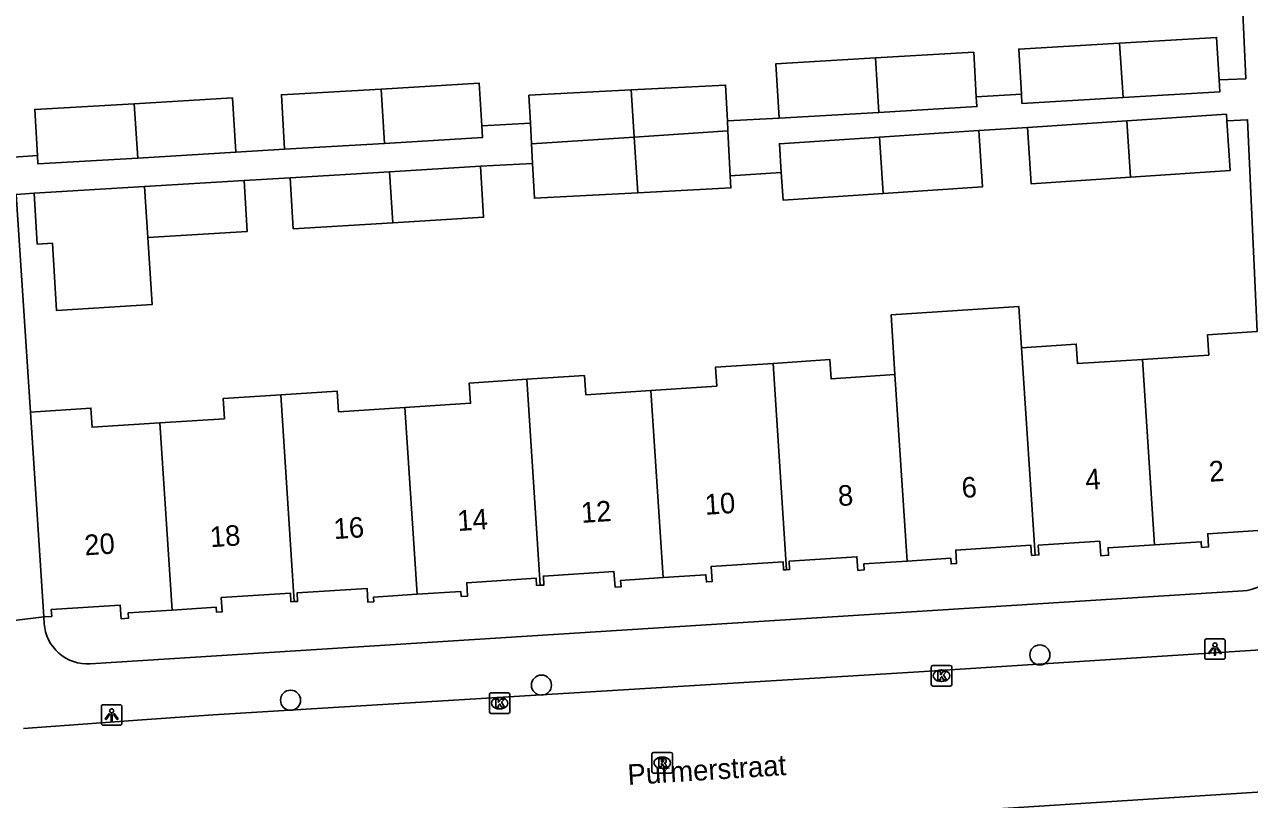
# Model space of a CAD drawing. Extents: x 159689 to 160786, y 387323 to 388339.
# Drawn here: x 160262.5 to 160322.2, y 387891.1 to 387928.8 of the extents above; entities that cross this region are included whole.
import ezdxf

# ---------------------------------------------------------------- set-up
doc = ezdxf.new("R2010")
doc.units = 0
for name, color, linetype in [('IMGEO_Boom', 7, 'Continuous'), ('IMGEO_Kolk', 7, 'Continuous'), ('IMGEO_Lichtpunt', 7, 'Continuous'), ('IMGEO_Openbare_ruimte_label', 7, 'Continuous'), ('IMGEO_Pand', 7, 'Continuous'), ('IMGEO_Pand_nummerreeks', 7, 'Continuous'), ('IMGEO_Rijbaan_lokaal_open', 7, 'Continuous'), ('IMGEO_Rioolput', 7, 'Continuous'), ('IMGEO_Voetpad_open', 7, 'Continuous')]:
    doc.layers.add(name, color=color, linetype=linetype)

msp = doc.modelspace()

# ---------------------------------------------------------------- linework, layer by layer
at = {"layer": 'IMGEO_Boom'}
for centre in [(160311.957, 387898.135), (160287.691, 387896.664), (160275.475, 387895.928)]:
    msp.add_circle(centre, 0.489, dxfattribs=at)
at = {"layer": 'IMGEO_Kolk'}
for p, q in [((160306.667, 387896.695), (160306.667, 387897.547)), ((160306.742, 387897.621), (160307.594, 387897.621)), ((160307.155, 387897.401), (160307.18, 387897.401)), ((160307.668, 387897.547), (160307.668, 387896.695)), ((160307.178, 387896.841), (160307.153, 387896.841)), ((160285.154, 387895.359), (160285.154, 387896.211)), ((160285.229, 387896.285), (160286.081, 387896.285)), ((160286.155, 387896.211), (160286.155, 387895.359)), ((160307.594, 387896.621), (160306.742, 387896.621)), ((160285.642, 387896.065), (160285.667, 387896.065)), ((160286.081, 387895.285), (160285.229, 387895.285)), ((160285.665, 387895.505), (160285.64, 387895.505))]:
    msp.add_line(p, q, dxfattribs=at)
for points in [[(160306.667, 387896.695), (160306.667, 387897.547)], [(160306.742, 387897.621), (160307.594, 387897.621)], [(160306.988, 387897.321), (160307.111, 387897.321), (160307.111, 387897.17), (160307.241, 387897.321), (160307.405, 387897.321), (160307.259, 387897.17), (160307.412, 387896.921), (160307.26, 387896.921), (160307.175, 387897.085), (160307.111, 387897.018), (160307.111, 387896.921), (160306.988, 387896.921), (160306.988, 387897.321)], [(160307.668, 387897.547), (160307.668, 387896.695)], [(160285.154, 387895.359), (160285.154, 387896.211)], [(160285.229, 387896.285), (160286.081, 387896.285)], [(160286.155, 387896.211), (160286.155, 387895.359)], [(160307.594, 387896.621), (160306.742, 387896.621)], [(160285.475, 387895.985), (160285.598, 387895.985), (160285.598, 387895.834), (160285.728, 387895.985), (160285.892, 387895.985), (160285.746, 387895.834), (160285.899, 387895.585), (160285.747, 387895.585), (160285.662, 387895.749), (160285.598, 387895.682), (160285.598, 387895.585), (160285.475, 387895.585), (160285.475, 387895.985)], [(160286.081, 387895.285), (160285.229, 387895.285)]]:
    msp.add_lwpolyline(points, dxfattribs=at)
for centre, start, end in [((160306.744, 387897.545), 91.55205, 178.44795), ((160306.744, 387897.545), 91.55205, 178.44795), ((160307.592, 387897.545), 1.55205, 88.44795), ((160307.592, 387897.545), 1.55205, 88.44795), ((160285.231, 387896.209), 91.55205, 178.44795), ((160285.231, 387896.209), 91.55205, 178.44795), ((160286.079, 387896.209), 1.55205, 88.44795), ((160286.079, 387896.209), 1.55205, 88.44795), ((160306.744, 387896.697), 181.55205, 268.44795), ((160306.744, 387896.697), 181.55205, 268.44795), ((160307.592, 387896.697), 271.55205, 358.44795), ((160307.592, 387896.697), 271.55205, 358.44795), ((160285.231, 387895.361), 181.55205, 268.44795), ((160285.231, 387895.361), 181.55205, 268.44795), ((160286.079, 387895.361), 271.55205, 358.44795), ((160286.079, 387895.361), 271.55205, 358.44795)]:
    msp.add_arc(centre, 0.0765, start, end, dxfattribs=at)
for centre, major_axis, ratio, start_param, end_param in [((160307.154, 387897.121), (-0.387, 0.002), 0.722429, 4.712389, 7.853982), ((160307.179, 387897.121), (-0.39, 0.002), 0.717154, 1.570796, 4.712389), ((160285.641, 387895.785), (-0.387, 0.002), 0.722429, 4.712389, 7.853982), ((160285.666, 387895.785), (-0.39, 0.002), 0.717154, 1.570796, 4.712389)]:
    msp.add_ellipse(centre, major_axis=major_axis, ratio=ratio, start_param=start_param, end_param=end_param, dxfattribs=at)
at = {"layer": 'IMGEO_Lichtpunt'}
for p, q in [((160319.981, 387898.823), (160319.981, 387898.016)), ((160319.981, 387898.823), (160319.981, 387898.016)), ((160320.883, 387898.918), (160320.075, 387898.918)), ((160320.883, 387898.918), (160320.075, 387898.918)), ((160320.977, 387898.016), (160320.977, 387898.823)), ((160320.977, 387898.016), (160320.977, 387898.823)), ((160320.075, 387897.922), (160320.883, 387897.922)), ((160320.075, 387897.922), (160320.883, 387897.922)), ((160266.267, 387895.614), (160266.267, 387894.807)), ((160266.267, 387895.614), (160266.267, 387894.807)), ((160267.169, 387895.709), (160266.361, 387895.709)), ((160267.169, 387895.709), (160266.361, 387895.709)), ((160267.263, 387894.807), (160267.263, 387895.614)), ((160267.263, 387894.807), (160267.263, 387895.614)), ((160266.361, 387894.713), (160267.169, 387894.713)), ((160266.361, 387894.713), (160267.169, 387894.713))]:
    msp.add_line(p, q, dxfattribs=at)
for points in [[(160320.355, 387898.487), (160320.394, 387898.459), (160320.206, 387898.197), (160320.168, 387898.224), (160320.355, 387898.487)], [(160320.457, 387898.439), (160320.504, 387898.439), (160320.504, 387898.117), (160320.457, 387898.117), (160320.457, 387898.439)], [(160320.567, 387898.459), (160320.605, 387898.486), (160320.792, 387898.224), (160320.753, 387898.196), (160320.567, 387898.459)], [(160266.641, 387895.278), (160266.68, 387895.25), (160266.492, 387894.988), (160266.454, 387895.015), (160266.641, 387895.278)], [(160266.743, 387895.23), (160266.79, 387895.23), (160266.79, 387894.908), (160266.743, 387894.908), (160266.743, 387895.23)], [(160266.853, 387895.25), (160266.891, 387895.277), (160267.078, 387895.015), (160267.039, 387894.987), (160266.853, 387895.25)]]:
    msp.add_lwpolyline(points, dxfattribs=at)
for centre in [(160320.48, 387898.621), (160266.766, 387895.412)]:
    msp.add_circle(centre, 0.0994, dxfattribs=at)
for centre, start, end in [((160320.075, 387898.823), 90, 180), ((160320.075, 387898.823), 90, 180), ((160320.883, 387898.823), 0, 90), ((160320.883, 387898.823), 0, 90), ((160320.075, 387898.016), 180, 270), ((160320.075, 387898.016), 180, 270), ((160320.883, 387898.016), 270, 0), ((160320.883, 387898.016), 270, 360), ((160266.361, 387895.614), 90, 180), ((160266.361, 387895.614), 90, 180), ((160267.169, 387895.614), 0, 90), ((160267.169, 387895.614), 0, 90), ((160266.361, 387894.807), 180, 270), ((160266.361, 387894.807), 180, 270), ((160267.169, 387894.807), 270, 0), ((160267.169, 387894.807), 270, 360)]:
    msp.add_arc(centre, 0.0946, start, end, dxfattribs=at)
at = {"layer": 'IMGEO_Pand'}
for points in [[(160315.836, 387927.932), (160310.931, 387927.645), (160311.059, 387925.443)], [(160320.683, 387926.142), (160320.562, 387928.208), (160315.836, 387927.932)], [(160315.836, 387927.932), (160316.009, 387925.284)], [(160303.949, 387927.209), (160299.103, 387926.926), (160299.257, 387924.277)], [(160308.861, 387925.316), (160308.734, 387927.489), (160303.949, 387927.209)], [(160303.949, 387927.209), (160304.114, 387924.561)], [(160284.785, 387923.908), (160284.664, 387925.978), (160279.882, 387925.698)], [(160320.683, 387926.142), (160320.717, 387925.559), (160316.009, 387925.284)], [(160279.882, 387925.698), (160275.033, 387925.415), (160275.187, 387922.766)], [(160279.882, 387925.698), (160280.047, 387923.05)], [(160292.058, 387925.651), (160287.084, 387925.391), (160287.155, 387924.031)], [(160296.745, 387924.145), (160296.653, 387925.891), (160292.058, 387925.651)], [(160292.058, 387925.651), (160292.209, 387923.36)], [(160316.009, 387925.284), (160311.085, 387924.996), (160311.059, 387925.443)], [(160267.869, 387924.983), (160263.021, 387924.7), (160263.152, 387922.452)], [(160272.807, 387922.614), (160272.652, 387925.263), (160267.869, 387924.983)], [(160268.034, 387922.335), (160267.869, 387924.983)], [(160308.861, 387925.316), (160308.889, 387924.84), (160304.114, 387924.561)], [(160304.114, 387924.561), (160299.257, 387924.277)], [(160316.188, 387924.15), (160311.347, 387923.831)], [(160316.188, 387924.15), (160321.037, 387924.471), (160321.058, 387924.154)], [(160316.368, 387921.404), (160316.188, 387924.15)], [(160321.058, 387924.154), (160321.219, 387921.725), (160316.368, 387921.404)], [(160284.785, 387923.908), (160284.819, 387923.329), (160280.047, 387923.05)], [(160287.207, 387923.031), (160287.155, 387924.031)], [(160292.209, 387923.36), (160296.77, 387923.66)], [(160296.745, 387924.145), (160296.77, 387923.66)], [(160296.77, 387923.66), (160296.884, 387921.469)], [(160308.981, 387923.674), (160304.143, 387923.354)], [(160308.981, 387923.674), (160309.162, 387920.928), (160304.323, 387920.608)], [(160316.368, 387921.404), (160311.529, 387921.085), (160311.347, 387923.831)], [(160280.047, 387923.05), (160275.187, 387922.766)], [(160292.209, 387923.36), (160287.207, 387923.031)], [(160287.257, 387922.07), (160287.207, 387923.031)], [(160292.388, 387920.642), (160292.209, 387923.36)], [(160299.365, 387921.633), (160299.272, 387923.032), (160304.143, 387923.354)], [(160304.143, 387923.354), (160304.323, 387920.608)], [(160268.034, 387922.335), (160263.175, 387922.051), (160263.152, 387922.452)], [(160272.807, 387922.614), (160268.034, 387922.335)], [(160280.288, 387921.668), (160284.727, 387921.937)], [(160284.727, 387921.937), (160284.877, 387919.453), (160280.451, 387919.185)], [(160292.388, 387920.642), (160287.346, 387920.378), (160287.257, 387922.07)], [(160268.357, 387920.947), (160273.211, 387921.24)], [(160273.211, 387921.24), (160273.361, 387918.757), (160268.52, 387918.464)], [(160275.46, 387921.376), (160280.288, 387921.668)], [(160280.451, 387919.185), (160275.61, 387918.893), (160275.46, 387921.376)], [(160280.451, 387919.185), (160280.288, 387921.668)], [(160296.884, 387921.469), (160296.915, 387920.879), (160292.388, 387920.642)], [(160304.323, 387920.608), (160299.454, 387920.287), (160299.365, 387921.633)], [(160262.993, 387920.623), (160268.357, 387920.947)], [(160268.52, 387918.464), (160268.735, 387915.196), (160264.078, 387914.915), (160263.88, 387918.184), (160263.143, 387918.139), (160262.993, 387920.623)], [(160268.357, 387920.947), (160268.52, 387918.464)], [(160304.902, 387911.785), (160304.722, 387914.692), (160310.937, 387915.099), (160311.068, 387913.097)], [(160316.95, 387912.529), (160320.179, 387912.74), (160320.114, 387913.724), (160322.529, 387913.883)], [(160311.068, 387913.097), (160313.725, 387913.271), (160313.787, 387912.322), (160316.95, 387912.529)], [(160311.068, 387913.097), (160311.73, 387902.991)], [(160293.022, 387911.017), (160296.226, 387911.227), (160296.166, 387912.152), (160298.966, 387912.335)], [(160298.966, 387912.335), (160301.731, 387912.516), (160301.792, 387911.582), (160304.902, 387911.785)], [(160299.625, 387902.285), (160298.966, 387912.335)], [(160317.542, 387903.499), (160316.95, 387912.529)], [(160286.975, 387911.559), (160289.785, 387911.743), (160289.846, 387910.809), (160293.022, 387911.017)], [(160305.498, 387902.704), (160304.902, 387911.785)], [(160281.042, 387910.179), (160284.243, 387910.389), (160284.178, 387911.376), (160286.975, 387911.559)], [(160287.632, 387901.526), (160286.975, 387911.559)], [(160269.112, 387909.435), (160272.259, 387909.641), (160272.195, 387910.62), (160274.999, 387910.803)], [(160274.999, 387910.803), (160277.749, 387910.983), (160277.815, 387909.968), (160281.042, 387910.179)], [(160274.999, 387910.803), (160275.658, 387900.735)], [(160293.022, 387911.017), (160293.62, 387901.9)], [(160262.808, 387909.965), (160265.754, 387910.158), (160265.816, 387909.22), (160269.112, 387909.435)], [(160263.462, 387899.984), (160263.135, 387904.974), (160262.808, 387909.965)], [(160281.638, 387901.092), (160281.042, 387910.179)], [(160269.112, 387909.435), (160269.71, 387900.319)], [(160323.7, 387903.815), (160323.368, 387903.793), (160323.338, 387904.244), (160320.125, 387904.033), (160320.167, 387903.392), (160319.83, 387903.37), (160319.812, 387903.648), (160317.542, 387903.499)], [(160311.73, 387902.991), (160311.55, 387902.979), (160311.517, 387903.479), (160307.86, 387903.239), (160307.902, 387902.588), (160307.635, 387902.571), (160307.617, 387902.842), (160305.498, 387902.704)], [(160311.73, 387902.991), (160311.909, 387903.002), (160311.877, 387903.48), (160314.87, 387903.676), (160314.916, 387902.962), (160315.298, 387902.987), (160315.274, 387903.351), (160317.542, 387903.499)], [(160293.62, 387901.9), (160295.695, 387902.036), (160295.718, 387901.695), (160296.004, 387901.714), (160295.956, 387902.447), (160299.455, 387902.676), (160299.482, 387902.276), (160299.625, 387902.285)], [(160299.625, 387902.285), (160299.772, 387902.295), (160299.745, 387902.701), (160303.05, 387902.917), (160303.094, 387902.255), (160303.397, 387902.275), (160303.378, 387902.565), (160305.498, 387902.704)], [(160287.632, 387901.526), (160287.812, 387901.538), (160287.784, 387901.972), (160291.222, 387902.197), (160291.271, 387901.437), (160291.565, 387901.456), (160291.545, 387901.765), (160293.62, 387901.9)], [(160281.638, 387901.092), (160283.761, 387901.231), (160283.777, 387900.983), (160284.092, 387901.004), (160284.05, 387901.653), (160287.431, 387901.874), (160287.455, 387901.515), (160287.632, 387901.526)], [(160269.71, 387900.319), (160271.857, 387900.459), (160271.873, 387900.213), (160272.139, 387900.231), (160272.094, 387900.926), (160275.469, 387901.147), (160275.496, 387900.724), (160275.658, 387900.735)], [(160275.658, 387900.735), (160275.82, 387900.745), (160275.794, 387901.154), (160279.199, 387901.377), (160279.243, 387900.702), (160279.529, 387900.721), (160279.514, 387900.953), (160281.638, 387901.092)], [(160269.71, 387900.319), (160267.563, 387900.178), (160267.58, 387899.924), (160267.224, 387899.901), (160267.18, 387900.566), (160263.826, 387900.347), (160263.848, 387900.009), (160263.462, 387899.984)]]:
    msp.add_lwpolyline(points, dxfattribs=at)
at = {"layer": 'IMGEO_Rijbaan_lokaal_open'}
for points in [[(160262.473, 387894.557), (160268.249, 387894.972), (160271.708, 387895.221), (160306.069, 387897.305), (160325.222, 387898.541)], [(160326.074, 387891.671), (160292.975, 387889.557), (160280.867, 387888.8), (160262.572, 387887.6)]]:
    msp.add_lwpolyline(points, dxfattribs=at)
at = {"layer": 'IMGEO_Rioolput'}
for p, q in [((160293.07, 387892.456), (160293.07, 387893.308)), ((160293.145, 387893.382), (160293.997, 387893.382)), ((160293.558, 387893.162), (160293.583, 387893.162)), ((160294.071, 387893.308), (160294.071, 387892.456)), ((160293.581, 387892.602), (160293.556, 387892.602)), ((160293.997, 387892.382), (160293.145, 387892.382))]:
    msp.add_line(p, q, dxfattribs=at)
for points in [[(160293.07, 387892.456), (160293.07, 387893.308)], [(160293.145, 387893.382), (160293.997, 387893.382)], [(160294.071, 387893.308), (160294.071, 387892.456)], [(160293.659, 387893.08), (160293.407, 387893.082), (160293.407, 387892.682)], [(160293.407, 387892.682), (160293.531, 387892.682), (160293.531, 387892.844), (160293.542, 387892.844)], [(160293.585, 387893.001), (160293.531, 387893.001), (160293.531, 387892.92)], [(160293.531, 387892.92), (160293.583, 387892.92)], [(160293.589, 387892.815), (160293.66, 387892.682), (160293.8, 387892.682), (160293.735, 387892.808)], [(160293.997, 387892.382), (160293.145, 387892.382)]]:
    msp.add_lwpolyline(points, dxfattribs=at)
for centre, radius, start, end in [((160293.147, 387893.306), 0.0765, 91.55205, 178.44795), ((160293.147, 387893.306), 0.0765, 91.55205, 178.44795), ((160293.995, 387893.306), 0.0765, 1.55205, 88.44795), ((160293.995, 387893.306), 0.0765, 1.55205, 88.44795), ((160293.541, 387892.791), 0.0533, 26.02933, 88.69889), ((160293.567, 387893.109), 0.19, 274.7715, 282.96867), ((160293.591, 387892.905), 0.0964, 77.00612, 93.18647), ((160293.605, 387892.962), 0.0378, 276.66336, 79.67722), ((160293.658, 387892.97), 0.109, 350.36119, 89.41601), ((160293.656, 387892.97), 0.112, 277.58423, 350.98172), ((160293.64, 387892.755), 0.108, 29.51342, 73.79051), ((160293.147, 387892.458), 0.0765, 181.55205, 268.44795), ((160293.147, 387892.458), 0.0765, 181.55205, 268.44795), ((160293.995, 387892.458), 0.0765, 271.55205, 358.44795), ((160293.995, 387892.458), 0.0765, 271.55205, 358.44795)]:
    msp.add_arc(centre, radius, start, end, dxfattribs=at)
for centre, major_axis, ratio, start_param, end_param in [((160293.557, 387892.882), (-0.387, 0.002), 0.722429, 4.712389, 7.853982), ((160293.582, 387892.882), (-0.39, 0.002), 0.717154, 1.570796, 4.712389)]:
    msp.add_ellipse(centre, major_axis=major_axis, ratio=ratio, start_param=start_param, end_param=end_param, dxfattribs=at)
at = {"layer": 'IMGEO_Voetpad_open'}
for points in [[(160321.515, 387936.61), (160321.98, 387926.2), (160320.683, 387926.142)], [(160263.152, 387922.452), (160262.004, 387922.386), (160261.374, 387932.63)], [(160311.059, 387925.443), (160308.861, 387925.316)], [(160299.257, 387924.277), (160296.745, 387924.145)], [(160322.529, 387913.883), (160322.069, 387924.199), (160321.058, 387924.154)], [(160287.155, 387924.031), (160284.785, 387923.908)], [(160311.347, 387923.831), (160308.981, 387923.674)], [(160275.187, 387922.766), (160272.807, 387922.614)], [(160287.257, 387922.07), (160284.727, 387921.937)], [(160275.46, 387921.376), (160273.211, 387921.24)], [(160299.365, 387921.633), (160296.884, 387921.469)], [(160262.993, 387920.623), (160262.122, 387920.567), (160262.808, 387909.965)], [(160321.857, 387901.256), (160265.72, 387897.707)], [(160262.025, 387899.817), (160263.462, 387899.984)], [(160263.483, 387899.665), (160263.462, 387899.984)]]:
    msp.add_lwpolyline(points, dxfattribs=at)
for centre, radius, start, end in [((160321.734, 387903.252), 2, 273.53541, 3.76175), ((160265.579, 387899.803), 2.101, 183.7709, 273.83912)]:
    msp.add_arc(centre, radius, start, end, dxfattribs=at)

# ---------------------------------------------------------------- texts
at = {"layer": 'IMGEO_Openbare_ruimte_label'}
msp.add_text('Purmerstraat', height=1, rotation=3.61207, dxfattribs=at).set_placement((160291.913, 387891.799))
at = {"layer": 'IMGEO_Pand_nummerreeks'}
for s, rotation, p in [('2', 3.74714, (160320.217, 387906.565)), ('4', 3.74652, (160314.197, 387906.171)), ('8', 3.74652, (160302.155, 387905.382)), ('6', 3.74652, (160308.174, 387905.777)), ('10', 3.74652, (160295.671, 387904.957)), ('14', 3.74652, (160283.622, 387904.168)), ('12', 3.74652, (160289.642, 387904.562)), ('18', 3.74652, (160271.579, 387903.379)), ('16', 3.74652, (160277.599, 387903.774)), ('20', 3.74652, (160265.465, 387902.98))]:
    msp.add_text(s, height=1, rotation=rotation, dxfattribs=at).set_placement(p)

doc.saveas('drawing.dxf')
